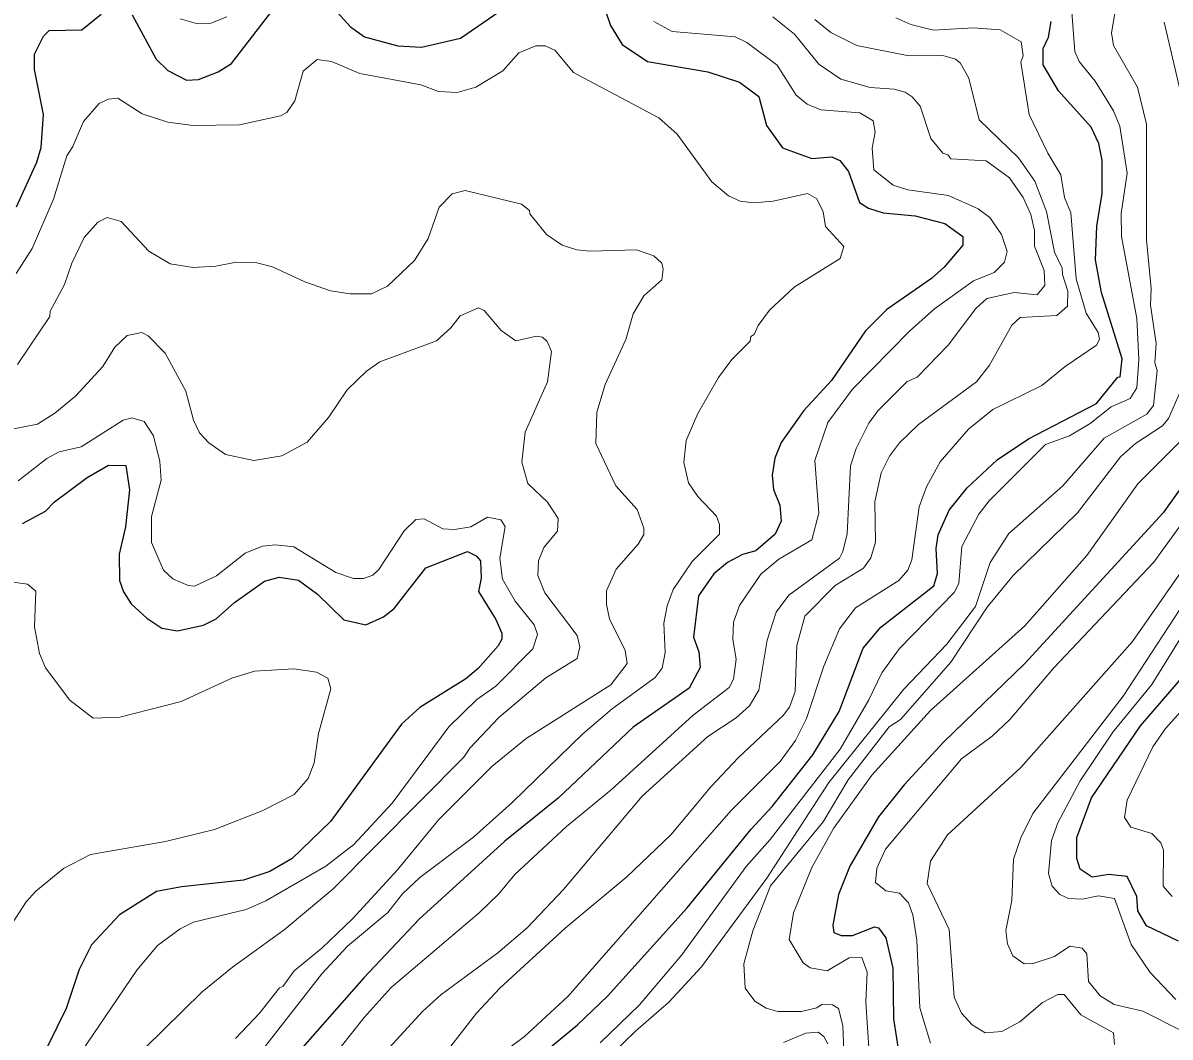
# Model space of a CAD drawing. Extents: x 673.3 to 698.5, y 6984.3 to 7012.3.
# Drawn here: x 686.64 to 687.995, y 6993.684 to 6994.882 of the extents above; entities that cross this region are included whole.
import ezdxf

# ---------------------------------------------------------------- set-up
doc = ezdxf.new("R2010")
doc.units = 0
doc.header["$LTSCALE"] = 0.032
doc.layers.add('1', color=7, linetype='Continuous', lineweight=25)
doc.layers.add('2', color=7, linetype='Continuous', lineweight=13)

msp = doc.modelspace()

# ---------------------------------------------------------------- linework, layer by layer
at = {"layer": '1'}
for points in [[(686.9839, 6994.9252), (687.0264, 6994.8779), (687.0432, 6994.8661), (687.0826, 6994.8552), (687.1103, 6994.8539), (687.1564, 6994.8645), (687.2609, 6994.9363)], [(687.3168, 6994.9295), (687.3336, 6994.8793), (687.3475, 6994.8567), (687.3775, 6994.8367), (687.4485, 6994.8246), (687.4862, 6994.8123), (687.5088, 6994.7954), (687.5181, 6994.7611), (687.5368, 6994.735), (687.5713, 6994.7221), (687.595, 6994.7243), (687.6046, 6994.7197), (687.615, 6994.707), (687.6277, 6994.6703), (687.6383, 6994.6634), (687.6558, 6994.658), (687.6934, 6994.6543)], [(686.6321, 6994.6652), (686.6561, 6994.7179), (686.661, 6994.7352), (686.6637, 6994.7743), (686.6532, 6994.8275), (686.6532, 6994.8454), (686.6638, 6994.8668), (686.6706, 6994.8734), (686.7093, 6994.8743), (686.7321, 6994.8929)], [(686.7687, 6994.8921), (686.7971, 6994.8395), (686.8108, 6994.8263), (686.8328, 6994.8149), (686.847, 6994.8155), (686.8702, 6994.8244), (686.886, 6994.8344), (686.9363, 6994.9)], [(687.8274, 6994.3912), (687.9079, 6994.4327), (687.9331, 6994.4638), (687.9357, 6994.4642), (687.9382, 6994.4857), (687.9138, 6994.5639), (687.9065, 6994.6027), (687.9081, 6994.6421), (687.9146, 6994.6809), (687.9146, 6994.7203), (687.9104, 6994.7401), (687.9015, 6994.7594), (687.8628, 6994.8023), (687.8448, 6994.8329), (687.8446, 6994.8522), (687.8511, 6994.8656), (687.8542, 6994.8841)], [(687.6934, 6994.6543), (687.7286, 6994.6454), (687.7499, 6994.63), (687.7499, 6994.6199), (687.7279, 6994.5938), (687.7129, 6994.5804), (687.6601, 6994.5437), (687.6349, 6994.5186), (687.5947, 6994.46), (687.562, 6994.4246), (687.5353, 6994.3867), (687.5278, 6994.3682), (687.5246, 6994.3482), (687.5261, 6994.3314), (687.5335, 6994.3128), (687.5354, 6994.294), (687.528, 6994.2783), (687.5052, 6994.2588), (687.4895, 6994.2544), (687.4719, 6994.2448), (687.4558, 6994.2314), (687.4375, 6994.2058), (687.4318, 6994.1568), (687.4381, 6994.1393), (687.4397, 6994.121), (687.4266, 6994.0965), (687.3606, 6994.0506), (687.2718, 6993.9667), (687.2088, 6993.9158), (687.1077, 6993.8238), (687.0422, 6993.7542), (686.883, 6993.5731)], [(687.2039, 6993.6237), (687.2945, 6993.6987), (687.3303, 6993.7329), (687.4242, 6993.8371), (687.4998, 6993.9301), (687.5246, 6993.9569), (687.5725, 6994.0179), (687.6036, 6994.0691), (687.6321, 6994.1437), (687.653, 6994.1687), (687.7156, 6994.2175), (687.7199, 6994.232), (687.7184, 6994.2617), (687.7206, 6994.2777), (687.7339, 6994.3069), (687.7548, 6994.3332), (687.7903, 6994.3664), (687.8274, 6994.3912)], [(686.639, 6994.2911), (686.6661, 6994.3057), (686.677, 6994.3165), (686.7156, 6994.3452), (686.7408, 6994.3601), (686.7613, 6994.3594), (686.7655, 6994.3307), (686.7606, 6994.287), (686.7534, 6994.2547), (686.7537, 6994.2239), (686.7583, 6994.2103), (686.7676, 6994.1961), (686.7861, 6994.1793), (686.8038, 6994.1674), (686.8223, 6994.1642), (686.8529, 6994.1708), (686.8679, 6994.1783)], [(688.0271, 6994.3606), (687.9866, 6994.3035), (687.8232, 6994.1255), (687.7274, 6994.0332), (687.6807, 6993.9822), (687.6502, 6993.9446), (687.6165, 6993.8863), (687.603, 6993.8528), (687.5963, 6993.8166), (687.5976, 6993.8079), (687.606, 6993.8042), (687.6197, 6993.8042), (687.6454, 6993.8146), (687.6502, 6993.8134), (687.6588, 6993.8016), (687.667, 6993.7658), (687.6681, 6993.7059), (687.6751, 6993.6602)], [(686.8679, 6994.1783), (686.8895, 6994.1976), (686.9249, 6994.2228), (686.9422, 6994.2276), (686.965, 6994.2243), (686.9875, 6994.2076), (687.0188, 6994.1771), (687.0445, 6994.1715), (687.0655, 6994.1808), (687.078, 6994.1907), (687.1156, 6994.2388), (687.1647, 6994.2578), (687.1749, 6994.253), (687.1801, 6994.2469), (687.1809, 6994.2264), (687.1777, 6994.2106), (687.1981, 6994.1776), (687.2053, 6994.1614), (687.2053, 6994.1546), (687.2008, 6994.1464), (687.1773, 6994.1198), (687.1627, 6994.1077), (687.1083, 6994.0736), (687.0869, 6994.0539), (687.0031, 6993.9391), (686.9575, 6993.8952), (686.9311, 6993.88), (686.9003, 6993.8697), (686.8269, 6993.862), (686.7974, 6993.8562), (686.7536, 6993.8289), (686.7206, 6993.7933), (686.706, 6993.7642), (686.6905, 6993.7183), (686.6688, 6993.6733)], [(688.0047, 6993.7978), (687.9668, 6993.8156), (687.9565, 6993.8336), (687.9553, 6993.8505), (687.9438, 6993.874), (687.9225, 6993.8766), (687.9026, 6993.8734), (687.8883, 6993.8829), (687.8845, 6993.8953), (687.8844, 6993.9203), (687.9019, 6993.9668), (687.9596, 6994.0519), (688.0687, 6994.1784)]]:
    msp.add_lwpolyline(points, dxfattribs=at)
at = {"layer": '2'}
for points in [[(687.7118, 6993.6773), (687.6989, 6993.719), (687.6955, 6993.7988), (687.6909, 6993.8287), (687.6858, 6993.8428), (687.6752, 6993.8544), (687.6591, 6993.8571), (687.6468, 6993.867), (687.6481, 6993.884), (687.6587, 6993.9063), (687.7482, 6994.0131), (687.7846, 6994.0398), (687.8052, 6994.0596), (687.8573, 6994.1207), (687.9753, 6994.2453), (688.0507, 6994.3492), (688.0838, 6994.4138), (688.0961, 6994.4528), (688.1181, 6994.5831), (688.128, 6994.689), (688.1265, 6994.9161)], [(687.9327, 6994.9125), (687.9253, 6994.8708)], [(687.3215, 6993.6777), (687.3678, 6993.7224), (687.4181, 6993.7815), (687.4941, 6993.886), (687.5223, 6993.9176), (687.6049, 6994.0246), (687.639, 6994.0827), (687.6541, 6994.1147), (687.6749, 6994.1434), (687.7395, 6994.2097), (687.7453, 6994.22), (687.7486, 6994.2637), (687.7689, 6994.302), (687.7808, 6994.3178), (687.8476, 6994.3845), (687.8758, 6994.3947), (687.9002, 6994.4093), (687.9249, 6994.4289), (687.9474, 6994.4388), (687.9554, 6994.4514), (687.9578, 6994.4846), (687.9553, 6994.5334), (687.9374, 6994.63), (687.9369, 6994.6573), (687.9438, 6994.7049), (687.9354, 6994.7605), (687.9278, 6994.7787), (687.9062, 6994.8134), (687.8874, 6994.8369), (687.8822, 6994.8486), (687.8788, 6994.8951)], [(686.8255, 6994.8874), (686.8447, 6994.8817), (686.8615, 6994.8822), (686.8806, 6994.8894)], [(687.6708, 6994.8885), (687.6885, 6994.8806), (687.7153, 6994.874), (687.7625, 6994.8766), (687.7941, 6994.8741), (687.8186, 6994.86), (687.821, 6994.8435), (687.8185, 6994.8359), (687.8284, 6994.774), (687.8502, 6994.7285), (687.8657, 6994.7031), (687.8699, 6994.676), (687.8774, 6994.6582), (687.8837, 6994.5802), (687.8957, 6994.5397), (687.9096, 6994.5168), (687.9112, 6994.5083), (687.9079, 6994.5018), (687.8706, 6994.4767), (687.8431, 6994.4541), (687.7854, 6994.4256), (687.7566, 6994.4026), (687.7229, 6994.3638), (687.7071, 6994.3345), (687.6983, 6994.3108), (687.6898, 6994.248), (687.6849, 6994.2358), (687.6742, 6994.2237), (687.623, 6994.1916), (687.6041, 6994.1667), (687.5855, 6994.1225), (687.5653, 6994.0609), (687.5521, 6994.0348), (687.534, 6994.0099), (687.4762, 6993.9521), (687.2834, 6993.7324), (687.2319, 6993.685), (687.1458, 6993.6207)], [(687.385, 6994.8841), (687.4064, 6994.8724), (687.481, 6994.866), (687.4947, 6994.8594), (687.5304, 6994.8324), (687.5528, 6994.7972), (687.5658, 6994.7864), (687.5821, 6994.7798), (687.6281, 6994.7763), (687.6441, 6994.7666), (687.6465, 6994.7534), (687.6426, 6994.7343), (687.6449, 6994.7089), (687.6676, 6994.6907), (687.6847, 6994.6853), (687.7328, 6994.6785), (687.7678, 6994.6626), (687.7818, 6994.6526), (687.7955, 6994.6326), (687.8022, 6994.6125), (687.7992, 6994.5997), (687.7867, 6994.5876), (687.7623, 6994.5779), (687.7164, 6994.5447), (687.6868, 6994.5184)], [(687.5256, 6994.8895), (687.5509, 6994.869), (687.5799, 6994.8336), (687.6058, 6994.816), (687.6404, 6994.8059), (687.6686, 6994.8041), (687.6818, 6994.8006), (687.6902, 6994.7949), (687.6993, 6994.784), (687.712, 6994.7459), (687.7264, 6994.7285), (687.7323, 6994.7265), (687.7357, 6994.722), (687.7775, 6994.7194), (687.805, 6994.6995), (687.8211, 6994.6761), (687.83, 6994.6561), (687.8347, 6994.6372), (687.8346, 6994.6187), (687.8461, 6994.59), (687.8468, 6994.5721), (687.8378, 6994.5613), (687.8104, 6994.5638), (687.7784, 6994.557)], [(687.575, 6994.8864), (687.5939, 6994.8711), (687.6246, 6994.8558), (687.686, 6994.8433), (687.7262, 6994.8439), (687.7413, 6994.8394), (687.7466, 6994.8353), (687.757, 6994.817), (687.7691, 6994.768), (687.8157, 6994.723), (687.835, 6994.6953), (687.8487, 6994.6598), (687.8583, 6994.6117), (687.8673, 6994.5928), (687.8674, 6994.5852), (687.8738, 6994.5655), (687.8736, 6994.5476), (687.861, 6994.5367), (687.8176, 6994.5344), (687.8079, 6994.5255), (687.7814, 6994.4782), (687.766, 6994.4585), (687.6976, 6994.4079), (687.6751, 6994.3863), (687.6631, 6994.3704), (687.6534, 6994.3511), (687.6459, 6994.3166), (687.6466, 6994.2691), (687.6413, 6994.2506), (687.6326, 6994.2381), (687.5989, 6994.218), (687.5634, 6994.1814)], [(688.0106, 6994.7857), (687.9878, 6994.8834)], [(687.9253, 6994.8708), (687.9277, 6994.8558), (687.9561, 6994.8065), (687.9667, 6994.7626), (687.9668, 6994.6262), (687.9724, 6994.5688), (687.9716, 6994.5489), (687.9781, 6994.5036), (687.9765, 6994.4809), (687.9796, 6994.4716), (687.975, 6994.4303), (687.9672, 6994.4204), (687.9169, 6994.392), (687.8679, 6994.3357), (687.8041, 6994.2791), (687.782, 6994.245), (687.765, 6994.1932), (687.7311, 6994.1484), (687.68, 6994.0954), (687.5914, 6993.9851), (687.5182, 6993.872), (687.4412, 6993.7672), (687.4027, 6993.7255), (687.363, 6993.6915), (687.322, 6993.6511)], [(687.4995, 6994.5119), (687.5032, 6994.5143), (687.5079, 6994.5248), (687.5214, 6994.5429), (687.5505, 6994.5704), (687.605, 6994.6039), (687.6091, 6994.6183), (687.5876, 6994.6418), (687.5849, 6994.6594), (687.5775, 6994.6745), (687.5662, 6994.681), (687.5258, 6994.672), (687.5024, 6994.6698), (687.4867, 6994.6719), (687.473, 6994.6781), (687.4533, 6994.6945), (687.4123, 6994.751), (687.3907, 6994.7701), (687.2901, 6994.8239), (687.2678, 6994.85), (687.2565, 6994.8554), (687.2453, 6994.8554), (687.2253, 6994.847), (687.2064, 6994.8257), (687.1745, 6994.8064), (687.1526, 6994.8001), (687.1306, 6994.8015), (687.1098, 6994.8091), (687.0377, 6994.8225), (687.0039, 6994.8368), (686.9873, 6994.8391), (686.9705, 6994.8254), (686.9609, 6994.7904), (686.9512, 6994.7766), (686.944, 6994.7725), (686.8953, 6994.7619), (686.8406, 6994.7611), (686.8106, 6994.765), (686.7803, 6994.7748), (686.7518, 6994.7934), (686.7404, 6994.7923), (686.7298, 6994.7871), (686.7111, 6994.766), (686.6987, 6994.7365), (686.6915, 6994.7254), (686.6755, 6994.674), (686.6505, 6994.6158), (686.6316, 6994.5862)], [(686.633, 6994.4787), (686.6715, 6994.5357), (686.6719, 6994.5419), (686.6886, 6994.5732), (686.6973, 6994.5987), (686.7121, 6994.6288), (686.728, 6994.647), (686.7392, 6994.6524), (686.7556, 6994.6478), (686.7882, 6994.6127), (686.8135, 6994.5977), (686.8406, 6994.5933), (686.8676, 6994.5949), (686.8915, 6994.5997), (686.916, 6994.599), (686.9344, 6994.5941), (686.9727, 6994.5764), (687.0031, 6994.5657), (687.026, 6994.5623), (687.0512, 6994.5623), (687.0703, 6994.5714), (687.1022, 6994.6017), (687.1182, 6994.6277), (687.1312, 6994.6649), (687.1467, 6994.6803), (687.1621, 6994.6844), (687.2286, 6994.6682), (687.2378, 6994.6606), (687.2383, 6994.6569), (687.258, 6994.6326), (687.2767, 6994.6199), (687.2938, 6994.6145), (687.3094, 6994.6128), (687.3645, 6994.6144), (687.3847, 6994.6073), (687.3942, 6994.5987), (687.3958, 6994.5916), (687.3942, 6994.5788), (687.3732, 6994.5599), (687.3605, 6994.5387), (687.3518, 6994.5085), (687.3275, 6994.4554), (687.3177, 6994.4225), (687.3164, 6994.3856), (687.3398, 6994.3357), (687.3653, 6994.3074), (687.373, 6994.2854), (687.3729, 6994.2781), (687.3665, 6994.2666), (687.3402, 6994.2373), (687.3291, 6994.2117), (687.3291, 6994.1952), (687.3325, 6994.1786), (687.3508, 6994.141), (687.3533, 6994.1258), (687.3339, 6994.1006), (687.2339, 6994.037), (687.1935, 6994.004), (687.1308, 6993.9414), (687.0819, 6993.8818), (687.029, 6993.8241), (686.9925, 6993.7893), (686.9601, 6993.7625), (686.9466, 6993.7442), (686.9428, 6993.7427), (686.9194, 6993.7129), (686.8907, 6993.6825)], [(687.7784, 6994.557), (687.7653, 6994.545), (687.7327, 6994.5018), (687.6959, 6994.4641), (687.6843, 6994.4589), (687.6496, 6994.4243), (687.639, 6994.4095), (687.6237, 6994.3797), (687.6171, 6994.3593), (687.6134, 6994.2788), (687.6083, 6994.2578), (687.604, 6994.25), (687.5443, 6994.2065), (687.5295, 6994.1863), (687.5188, 6994.1531), (687.509, 6994.094), (687.4978, 6994.0756), (687.4822, 6994.0616), (687.4486, 6994.0395), (687.3709, 6993.9688), (687.2781, 6993.8589), (687.2352, 6993.8136), (687.2005, 6993.7839), (687.1333, 6993.7344), (687.1116, 6993.7146), (687.0594, 6993.6574)], [(687.2591, 6994.4583), (687.2638, 6994.4941), (687.259, 6994.5061), (687.2533, 6994.511), (687.2462, 6994.5125), (687.2218, 6994.507), (687.2045, 6994.519), (687.1843, 6994.5425), (687.1779, 6994.546), (687.156, 6994.5364), (687.145, 6994.5223), (687.1282, 6994.5067), (687.0612, 6994.482), (687.0454, 6994.4709), (687.0226, 6994.449), (687.0004, 6994.4162), (686.9753, 6994.3872), (686.9455, 6994.3709), (686.9123, 6994.3653), (686.879, 6994.3725), (686.8592, 6994.3863), (686.8483, 6994.3983), (686.8409, 6994.4133), (686.832, 6994.4472), (686.8078, 6994.4922), (686.7876, 6994.5126), (686.78, 6994.5166), (686.7628, 6994.5132), (686.7483, 6994.4993), (686.7341, 6994.4764), (686.7017, 6994.4415), (686.6772, 6994.4213), (686.6569, 6994.4083), (686.6263, 6994.4026)], [(686.9086, 6993.651), (686.9925, 6993.7591), (687.0228, 6993.7918), (687.0707, 6993.8316), (687.0878, 6993.8536), (687.1086, 6993.8729), (687.1719, 6993.9205), (687.2177, 6993.9614), (687.3011, 6994.0424), (687.3355, 6994.0722), (687.3864, 6994.109), (687.3948, 6994.12), (687.3982, 6994.1386), (687.3967, 6994.1733), (687.4007, 6994.1939), (687.4078, 6994.2131), (687.43, 6994.2463), (687.4626, 6994.2784), (687.4626, 6994.29), (687.4588, 6994.2996), (687.437, 6994.3231), (687.4257, 6994.3391), (687.4204, 6994.3631), (687.4231, 6994.389), (687.4367, 6994.4209), (687.4611, 6994.4636), (687.4769, 6994.4846), (687.4987, 6994.5064), (687.4995, 6994.5119)], [(687.6868, 6994.5184), (687.6197, 6994.4496), (687.5902, 6994.4103), (687.575, 6994.3655), (687.5798, 6994.3033), (687.5716, 6994.2716), (687.5326, 6994.2489), (687.5112, 6994.2312), (687.4861, 6994.194), (687.4788, 6994.1744), (687.4781, 6994.1542), (687.4821, 6994.1308), (687.4788, 6994.1072), (687.4739, 6994.0973), (687.4312, 6994.0648), (687.3343, 6993.9763), (687.2818, 6993.9333), (687.2205, 6993.8763), (687.2016, 6993.8534), (687.1786, 6993.8311), (687.0747, 6993.7428), (687.0425, 6993.7074), (686.9842, 6993.6336)], [(686.7834, 6993.6713), (686.8515, 6993.7377), (686.8871, 6993.7668), (686.9482, 6993.811), (687.0055, 6993.8592), (687.1604, 6994.015), (687.1676, 6994.0256), (687.2018, 6994.062), (687.2574, 6994.1086), (687.2941, 6994.1317), (687.2973, 6994.1453), (687.2941, 6994.1586), (687.2561, 6994.2091), (687.2477, 6994.2298), (687.2486, 6994.2469), (687.255, 6994.2626), (687.2712, 6994.2819), (687.272, 6994.2968), (687.2591, 6994.3162), (687.2359, 6994.3382), (687.2289, 6994.3634), (687.2329, 6994.3991), (687.2591, 6994.4583)], [(687.6099, 6993.6473), (687.6083, 6993.6981), (687.603, 6993.7181), (687.5959, 6993.7226), (687.5837, 6993.7233), (687.5773, 6993.719), (687.5592, 6993.7147), (687.5315, 6993.7146), (687.5175, 6993.7184), (687.5041, 6993.7268), (687.4926, 6993.742), (687.4912, 6993.771), (687.5017, 6993.8098), (687.5227, 6993.8632), (687.5849, 6993.9388), (687.6144, 6993.9883), (687.663, 6994.0507), (687.6761, 6994.0596), (687.7358, 6994.1273), (687.7788, 6994.1922), (687.8093, 6994.2298), (687.8855, 6994.3036), (687.9363, 6994.3699), (687.9537, 6994.3855), (687.9857, 6994.4063), (687.9929, 6994.4151), (688.012, 6994.4591)], [(686.6341, 6994.3415), (686.6677, 6994.3677), (686.6824, 6994.3756), (686.7083, 6994.3817), (686.7581, 6994.4132), (686.7682, 6994.4157), (686.7827, 6994.4114), (686.7938, 6994.3946), (686.8012, 6994.3642), (686.8029, 6994.3422), (686.7915, 6994.2994), (686.7914, 6994.2685), (686.8056, 6994.236), (686.8168, 6994.2256), (686.8346, 6994.2178), (686.8424, 6994.2171), (686.8684, 6994.2293), (686.9023, 6994.256), (686.9227, 6994.2642), (686.9378, 6994.2659), (686.9595, 6994.2636), (687.0093, 6994.2331), (687.03, 6994.226), (687.0419, 6994.226), (687.053, 6994.2301), (687.0599, 6994.2369), (687.0901, 6994.2824), (687.1038, 6994.2956), (687.1134, 6994.2966), (687.1355, 6994.2848), (687.1492, 6994.2838), (687.1685, 6994.287), (687.1885, 6994.2984), (687.2042, 6994.2954), (687.2092, 6994.2874), (687.2029, 6994.2502), (687.206, 6994.2254), (687.2212, 6994.1995), (687.2435, 6994.1714), (687.2475, 6994.1601), (687.2419, 6994.143), (687.1981, 6994.099), (687.1757, 6994.0833), (687.1427, 6994.051), (687.0759, 6993.9606), (687.0304, 6993.9117), (686.9973, 6993.8863), (686.9265, 6993.8455), (686.9034, 6993.8351), (686.841, 6993.8202), (686.8252, 6993.8124), (686.7987, 6993.7924), (686.7743, 6993.7634), (686.7084, 6993.6665)], [(688.0113, 6994.3927), (687.9567, 6994.3381), (687.8963, 6994.2534), (687.8231, 6994.1703), (687.7116, 6994.0701), (687.6423, 6993.9936), (687.5971, 6993.9306), (687.5716, 6993.8845), (687.5499, 6993.8313), (687.5449, 6993.7996), (687.5614, 6993.7722), (687.5696, 6993.7662), (687.5896, 6993.7626), (687.6155, 6993.7781), (687.6306, 6993.7783), (687.6368, 6993.7609), (687.6353, 6993.7255), (687.6394, 6993.6659)], [(688.0277, 6994.2626), (687.9504, 6994.1518), (687.8185, 6994.0029), (687.7316, 6993.9232), (687.7116, 6993.8923), (687.7079, 6993.8658), (687.7338, 6993.8114), (687.7396, 6993.7314), (687.7481, 6993.7127), (687.7608, 6993.6989), (687.7764, 6993.6894), (687.7959, 6993.6909), (687.8172, 6993.7023), (687.844, 6993.7253), (687.8619, 6993.7345), (687.8695, 6993.7348), (687.8893, 6993.7105), (687.9278, 6993.6893), (687.9292, 6993.6757)], [(686.9597, 6994.1192), (686.913, 6994.1168), (686.8862, 6994.1084), (686.8264, 6994.0809), (686.7539, 6994.0623), (686.7225, 6994.061), (686.6949, 6994.0824), (686.6664, 6994.1207), (686.6591, 6994.1374), (686.6534, 6994.1688), (686.6547, 6994.2111), (686.645, 6994.2194), (686.6281, 6994.2218)], [(688.0093, 6993.6915), (687.9624, 6993.7149), (687.9286, 6993.7229), (687.912, 6993.7332), (687.8985, 6993.7501), (687.8964, 6993.7826), (687.8909, 6993.7894), (687.8762, 6993.7917), (687.8583, 6993.7797), (687.8328, 6993.7711), (687.8224, 6993.7709), (687.8088, 6993.7805), (687.8028, 6993.7945), (687.8006, 6993.8101), (687.8079, 6993.8456), (687.8096, 6993.8945), (687.8183, 6993.9199), (687.8325, 6993.9485), (687.9392, 6994.087), (688.0127, 6994.1997)], [(687.9971, 6993.8504), (687.9865, 6993.8627), (687.9871, 6993.9051), (687.9838, 6993.914), (687.9733, 6993.925), (687.9482, 6993.9323), (687.9407, 6993.9437), (687.9439, 6993.9643), (687.9742, 6994.0271), (687.9894, 6994.049), (688.1361, 6994.2121)], [(687.5634, 6994.1814), (687.5538, 6994.1469), (687.552, 6994.0926), (687.545, 6994.0739), (687.5377, 6994.0641), (687.4846, 6994.0142), (687.4525, 6993.9804), (687.405, 6993.9233), (687.3528, 6993.8735), (687.2802, 6993.8129), (687.2028, 6993.7422), (687.1753, 6993.7128), (687.1024, 6993.619), (687.0328, 6993.5453), (686.9425, 6993.4744), (686.8414, 6993.3873), (686.8129, 6993.3512), (686.7919, 6993.3165), (686.6895, 6993.2008), (686.6645, 6993.164), (686.6268, 6993.0909)], [(688.0127, 6994.1651), (687.9731, 6994.1007), (687.927, 6994.0446), (687.8884, 6993.9871), (687.8619, 6993.9375), (687.8545, 6993.9164), (687.8511, 6993.8776), (687.8552, 6993.8628), (687.8644, 6993.8528), (687.8745, 6993.8481), (687.8909, 6993.8473), (687.91, 6993.8513), (687.9291, 6993.8479), (687.9488, 6993.7936), (687.9711, 6993.7607), (688.0015, 6993.7286)], [(686.5952, 6993.7707), (686.6435, 6993.8442), (686.6547, 6993.8568), (686.6877, 6993.8834), (686.7194, 6993.9001), (686.808, 6993.9153), (686.866, 6993.9296), (686.9222, 6993.9515), (686.9599, 6993.9709), (686.9764, 6993.99), (686.9836, 6994.0085), (686.9887, 6994.043), (687.0032, 6994.0959), (686.9999, 6994.1084), (686.9863, 6994.1153), (686.9597, 6994.1192)], [(687.538, 6993.6778), (687.5643, 6993.6889), (687.5791, 6993.69), (687.5855, 6993.6851), (687.5903, 6993.6763)]]:
    msp.add_lwpolyline(points, dxfattribs=at)

doc.saveas('drawing.dxf')
